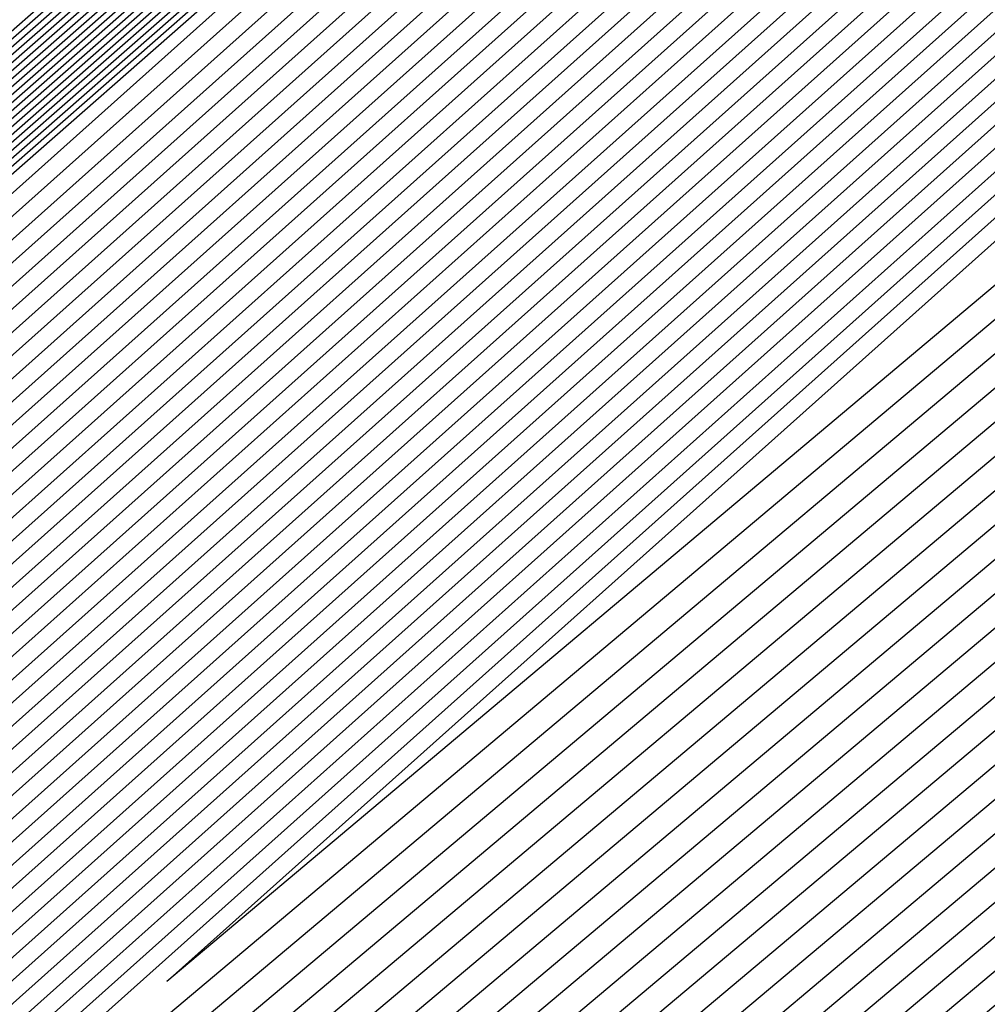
# Model space of a CAD drawing. Extents: x 3249832 to 3255657, y 13789405 to 13793316.
# Tile 1002 of 1056: x 3253212.713 to 3253212.833, y 13791261.117 to 13791261.239. Entities that reach past the tile are written whole.
import ezdxf

# ---------------------------------------------------------------- set-up
doc = ezdxf.new("R2010")
doc.units = 0
doc.header["$LTSCALE"] = 100
doc.header["$MEASUREMENT"] = 0
for name, color, linetype in [('GRATIO_03231_CON', 1, 'CONTINUOUS'), ('GRATIO_0323_ICON', 1, 'CONTINUOUS'), ('TARGETS_EAST', 7, 'CONTINUOUS')]:
    doc.layers.add(name, color=color, linetype=linetype)

# ---------------------------------------------------------------- blocks, each defined once
blk = doc.blocks.new('Gratio_032316_contours')
at = {"layer": 'GRATIO_03231_CON', "color": 5, "linetype": 'Continuous', "flags": 128}
for points in [[(3253281.13539, 13791320.00402), (3253267.68222, 13791308.23625), (3253256.21965, 13791298.26328), (3253249.784, 13791292.72428), (3253247.38337, 13791290.71708), (3253247.01881, 13791290.45418), (3253246.63131, 13791290.11416), (3253243.92165, 13791287.73981), (3253236.53058, 13791281.34001), (3253223.66099, 13791270.26347), (3253210.76442, 13791259.21837), (3253204.85455, 13791254.25276), (3253204.85455, 13791254.25276), (3253210.61098, 13791259.39431), (3253223.37683, 13791270.58925), (3253236.16114, 13791281.76345), (3253243.52543, 13791288.19373), (3253246.2412, 13791290.56077), (3253246.63242, 13791290.89621), (3253246.97329, 13791291.18567), (3253249.33882, 13791293.23061), (3253255.75424, 13791298.78648), (3253267.23435, 13791308.72888), (3253280.75231, 13791320.41405)], [(3253267.45197, 13791308.0417), (3253256.11611, 13791298.17904), (3253249.75157, 13791292.70133), (3253247.37744, 13791290.71635), (3253247.01692, 13791290.45633), (3253246.63197, 13791290.11838), (3253243.93961, 13791287.75913), (3253236.59567, 13791281.40012), (3253223.80812, 13791270.3942), (3253210.99376, 13791259.41951), (3253205.12157, 13791254.48556), (3253205.12157, 13791254.48556), (3253210.84129, 13791259.59433), (3253223.52577, 13791270.7179), (3253236.22858, 13791281.82086), (3253243.54593, 13791288.21014), (3253246.24446, 13791290.562), (3253246.6334, 13791290.89508), (3253246.97089, 13791291.1809), (3253249.31072, 13791293.20273), (3253255.65559, 13791298.69674), (3253267.00898, 13791308.52897)], [(3253267.33685, 13791307.94442), (3253256.06434, 13791298.13691), (3253249.73535, 13791292.68985), (3253247.37447, 13791290.71599), (3253247.01598, 13791290.45741), (3253246.6323, 13791290.12049), (3253243.9486, 13791287.76879), (3253236.62821, 13791281.43018), (3253223.88168, 13791270.45956), (3253211.10843, 13791259.52008), (3253205.25508, 13791254.60195), (3253205.25508, 13791254.60195), (3253210.95645, 13791259.69434), (3253223.60023, 13791270.78223), (3253236.2623, 13791281.84957), (3253243.55619, 13791288.21834), (3253246.2461, 13791290.56262), (3253246.63389, 13791290.89451), (3253246.96969, 13791291.17852), (3253249.29667, 13791293.18879), (3253255.60626, 13791298.65187), (3253266.8963, 13791308.42902)], [(3253267.22172, 13791307.84715), (3253256.01257, 13791298.09479), (3253249.71913, 13791292.67838), (3253247.37151, 13791290.71563), (3253247.01503, 13791290.45848), (3253246.63263, 13791290.1226), (3253243.95758, 13791287.77846), (3253236.66075, 13791281.46024), (3253223.95525, 13791270.52492), (3253211.2231, 13791259.62065), (3253205.38858, 13791254.71835), (3253205.38859, 13791254.71835), (3253211.07161, 13791259.79435), (3253223.6747, 13791270.84655), (3253236.29602, 13791281.87828), (3253243.56644, 13791288.22655), (3253246.24773, 13791290.56324), (3253246.63439, 13791290.89394), (3253246.9685, 13791291.17613), (3253249.28262, 13791293.17485), (3253255.55694, 13791298.607), (3253266.78361, 13791308.32906)], [(3253267.1066, 13791307.74987), (3253255.96081, 13791298.05266), (3253249.70292, 13791292.6669), (3253247.36854, 13791290.71526), (3253247.01409, 13791290.45956), (3253246.63296, 13791290.12471), (3253243.96656, 13791287.78812), (3253236.69329, 13791281.49029), (3253224.02881, 13791270.59029), (3253211.33777, 13791259.72122), (3253205.52209, 13791254.83475), (3253205.52209, 13791254.83475), (3253211.18677, 13791259.89435), (3253223.74917, 13791270.91088), (3253236.32974, 13791281.90699), (3253243.57669, 13791288.23475), (3253246.24937, 13791290.56386), (3253246.63488, 13791290.89337), (3253246.9673, 13791291.17375), (3253249.26858, 13791293.16091), (3253255.50762, 13791298.56213), (3253266.67093, 13791308.22911)], [(3253266.87636, 13791307.55532), (3253255.85727, 13791297.96842), (3253249.67048, 13791292.64395), (3253247.36261, 13791290.71454), (3253247.01219, 13791290.46171), (3253246.63362, 13791290.12893), (3253243.98452, 13791287.80744), (3253236.75838, 13791281.55041), (3253224.17594, 13791270.72101), (3253211.56711, 13791259.92236), (3253205.78911, 13791255.06754), (3253205.78911, 13791255.06754), (3253211.41709, 13791260.09437), (3253223.89811, 13791271.03953), (3253236.39717, 13791281.9644), (3253243.59719, 13791288.25117), (3253246.25263, 13791290.56509), (3253246.63586, 13791290.89224), (3253246.96491, 13791291.16898), (3253249.24048, 13791293.13303), (3253255.40897, 13791298.4724), (3253266.44556, 13791308.0292)], [(3253266.76123, 13791307.45805), (3253255.8055, 13791297.92629), (3253249.65427, 13791292.63247), (3253247.35964, 13791290.71418), (3253247.01125, 13791290.46279), (3253246.63395, 13791290.13104), (3253243.9935, 13791287.8171), (3253236.79092, 13791281.58047), (3253224.2495, 13791270.78638), (3253211.68179, 13791260.02293), (3253205.92262, 13791255.18394), (3253205.92262, 13791255.18394), (3253211.53225, 13791260.19438), (3253223.97258, 13791271.10386), (3253236.43089, 13791281.99311), (3253243.60744, 13791288.25937), (3253246.25427, 13791290.56571), (3253246.63635, 13791290.89167), (3253246.96371, 13791291.1666), (3253249.22643, 13791293.11909), (3253255.35964, 13791298.42753), (3253266.33287, 13791307.92924)], [(3253266.64611, 13791307.36077), (3253255.75373, 13791297.88417), (3253249.63805, 13791292.621), (3253247.35667, 13791290.71382), (3253247.0103, 13791290.46387), (3253246.63428, 13791290.13316), (3253244.00248, 13791287.82676), (3253236.82346, 13791281.61053), (3253224.32306, 13791270.85174), (3253211.79646, 13791260.1235), (3253206.05613, 13791255.30034), (3253206.05613, 13791255.30033), (3253211.64741, 13791260.29439), (3253224.04705, 13791271.16818), (3253236.46461, 13791282.02182), (3253243.6177, 13791288.26758), (3253246.2559, 13791290.56633), (3253246.63684, 13791290.8911), (3253246.96251, 13791291.16422), (3253249.21238, 13791293.10515), (3253255.31032, 13791298.38266), (3253266.22019, 13791307.82929)], [(3253266.53099, 13791307.2635), (3253255.70196, 13791297.84205), (3253249.62183, 13791292.60952), (3253247.35371, 13791290.71345), (3253247.00936, 13791290.46494), (3253246.63461, 13791290.13527), (3253244.01147, 13791287.83642), (3253236.856, 13791281.64058), (3253224.39663, 13791270.9171), (3253211.91113, 13791260.22407), (3253206.18963, 13791255.41673), (3253206.18963, 13791255.41673), (3253211.76257, 13791260.3944), (3253224.12152, 13791271.23251), (3253236.49833, 13791282.05053), (3253243.62795, 13791288.27578), (3253246.25754, 13791290.56695), (3253246.63734, 13791290.89054), (3253246.96131, 13791291.16183), (3253249.19833, 13791293.09121), (3253255.26099, 13791298.33779), (3253266.1075, 13791307.72933)], [(3253266.30074, 13791307.06895), (3253255.59843, 13791297.7578), (3253249.5894, 13791292.58657), (3253247.34778, 13791290.71273), (3253247.00747, 13791290.4671), (3253246.63526, 13791290.13949), (3253244.02943, 13791287.85574), (3253236.92109, 13791281.7007), (3253224.54375, 13791271.04783), (3253212.14047, 13791260.42521), (3253206.45665, 13791255.64953), (3253206.45665, 13791255.64953), (3253211.99289, 13791260.59441), (3253224.27046, 13791271.36115), (3253236.56577, 13791282.10794), (3253243.64845, 13791288.29219), (3253246.2608, 13791290.56818), (3253246.63832, 13791290.8894), (3253246.95892, 13791291.15707), (3253249.17024, 13791293.06333), (3253255.16235, 13791298.24805), (3253265.88213, 13791307.52942)], [(3253266.18562, 13791306.97167), (3253255.54666, 13791297.71567), (3253249.57318, 13791292.57509), (3253247.34481, 13791290.71237), (3253247.00652, 13791290.46817), (3253246.63559, 13791290.1416), (3253244.03841, 13791287.86541), (3253236.95363, 13791281.73076), (3253224.61732, 13791271.1132), (3253212.25514, 13791260.52577), (3253206.59016, 13791255.76592), (3253206.59016, 13791255.76592), (3253212.10805, 13791260.69442), (3253224.34492, 13791271.42548), (3253236.59949, 13791282.13665), (3253243.6587, 13791288.3004), (3253246.26244, 13791290.5688), (3253246.63881, 13791290.88883), (3253246.95772, 13791291.15468), (3253249.15619, 13791293.04939), (3253255.11302, 13791298.20318), (3253265.76944, 13791307.42947)], [(3253266.07049, 13791306.8744), (3253255.49489, 13791297.67355), (3253249.55697, 13791292.56362), (3253247.34184, 13791290.712), (3253247.00558, 13791290.46925), (3253246.63592, 13791290.14371), (3253244.04739, 13791287.87507), (3253236.98617, 13791281.76081), (3253224.69088, 13791271.17856), (3253212.36981, 13791260.62634), (3253206.72366, 13791255.88232), (3253206.72367, 13791255.88232), (3253212.22321, 13791260.79443), (3253224.41939, 13791271.4898), (3253236.63321, 13791282.16536), (3253243.66895, 13791288.30861), (3253246.26407, 13791290.56942), (3253246.6393, 13791290.88827), (3253246.95652, 13791291.1523), (3253249.14214, 13791293.03545), (3253255.0637, 13791298.15831), (3253265.65676, 13791307.32951)], [(3253265.95537, 13791306.77712), (3253255.44312, 13791297.63143), (3253249.54075, 13791292.55214), (3253247.33888, 13791290.71164), (3253247.00463, 13791290.47032), (3253246.63625, 13791290.14582), (3253244.05637, 13791287.88473), (3253237.01871, 13791281.79087), (3253224.76444, 13791271.24392), (3253212.48448, 13791260.72691), (3253206.85717, 13791255.99872), (3253206.85717, 13791255.99872), (3253212.33837, 13791260.89444), (3253224.49386, 13791271.55413), (3253236.66693, 13791282.19407), (3253243.67921, 13791288.31681), (3253246.26571, 13791290.57004), (3253246.6398, 13791290.8877), (3253246.95533, 13791291.14992), (3253249.12809, 13791293.02151), (3253255.01437, 13791298.11344), (3253265.54407, 13791307.22956)], [(3253265.72512, 13791306.58257), (3253255.33958, 13791297.54718), (3253249.50832, 13791292.52919), (3253247.33294, 13791290.71092), (3253247.00274, 13791290.47248), (3253246.63691, 13791290.15005), (3253244.07433, 13791287.90405), (3253237.0838, 13791281.85099), (3253224.91157, 13791271.37465), (3253212.71382, 13791260.92805), (3253207.12419, 13791256.23151), (3253207.12419, 13791256.23151), (3253212.56869, 13791261.09446), (3253224.6428, 13791271.68278), (3253236.73437, 13791282.25148), (3253243.69971, 13791288.33322), (3253246.26897, 13791290.57127), (3253246.64078, 13791290.88656), (3253246.95293, 13791291.14515), (3253249.1, 13791292.99362), (3253254.91572, 13791298.02371), (3253265.3187, 13791307.02965)], [(3253265.61, 13791306.4853), (3253255.28781, 13791297.50506), (3253249.4921, 13791292.51771), (3253247.32998, 13791290.71056), (3253247.0018, 13791290.47355), (3253246.63724, 13791290.15216), (3253244.08331, 13791287.91371), (3253237.11634, 13791281.88104), (3253224.98513, 13791271.44001), (3253212.82849, 13791261.02862), (3253207.2577, 13791256.34791), (3253207.2577, 13791256.34791), (3253212.68385, 13791261.19447), (3253224.71727, 13791271.7471), (3253236.76809, 13791282.28019), (3253243.70996, 13791288.34143), (3253246.27061, 13791290.57189), (3253246.64127, 13791290.88599), (3253246.95174, 13791291.14277), (3253249.08595, 13791292.97968), (3253254.8664, 13791297.97884), (3253265.20602, 13791306.92969)], [(3253265.49488, 13791306.38803), (3253255.23605, 13791297.46293), (3253249.47588, 13791292.50624), (3253247.32701, 13791290.71019), (3253247.00085, 13791290.47463), (3253246.63757, 13791290.15427), (3253244.0923, 13791287.92337), (3253237.14888, 13791281.9111), (3253225.0587, 13791271.50538), (3253212.94316, 13791261.12919), (3253207.39121, 13791256.46431), (3253207.39121, 13791256.46431), (3253212.79901, 13791261.29448), (3253224.79174, 13791271.81143), (3253236.80181, 13791282.3089), (3253243.72021, 13791288.34963), (3253246.27224, 13791290.57251), (3253246.64176, 13791290.88543), (3253246.95054, 13791291.14038), (3253249.0719, 13791292.96574), (3253254.81708, 13791297.93397), (3253265.09333, 13791306.82974)], [(3253265.37976, 13791306.29075), (3253255.18428, 13791297.42081), (3253249.45967, 13791292.49476), (3253247.32404, 13791290.70983), (3253246.9999, 13791290.47571), (3253246.6379, 13791290.15638), (3253244.10128, 13791287.93303), (3253237.18142, 13791281.94116), (3253225.13226, 13791271.57074), (3253213.05783, 13791261.22976), (3253207.52471, 13791256.5807), (3253207.52471, 13791256.5807), (3253212.91417, 13791261.39448), (3253224.86621, 13791271.87575), (3253236.83553, 13791282.33761), (3253243.73047, 13791288.35784), (3253246.27388, 13791290.57313), (3253246.64226, 13791290.88486), (3253246.94934, 13791291.138), (3253249.05785, 13791292.9518), (3253254.76775, 13791297.8891), (3253264.98065, 13791306.72978)], [(3253265.14951, 13791306.0962), (3253255.08074, 13791297.33656), (3253249.42723, 13791292.47181), (3253247.31811, 13791290.70911), (3253246.99801, 13791290.47786), (3253246.63856, 13791290.1606), (3253244.11924, 13791287.95236), (3253237.24651, 13791282.00127), (3253225.27938, 13791271.70147), (3253213.28717, 13791261.4309), (3253207.79173, 13791256.8135), (3253207.79173, 13791256.8135), (3253213.14449, 13791261.5945), (3253225.01515, 13791272.0044), (3253236.90297, 13791282.39502), (3253243.75097, 13791288.37425), (3253246.27714, 13791290.57436), (3253246.64324, 13791290.88372), (3253246.94695, 13791291.13323), (3253249.02975, 13791292.92392), (3253254.6691, 13791297.79936), (3253264.75528, 13791306.52987)], [(3253265.03439, 13791305.99892), (3253255.02897, 13791297.29444), (3253249.41102, 13791292.46033), (3253247.31514, 13791290.70874), (3253246.99707, 13791290.47894), (3253246.63889, 13791290.16271), (3253244.12822, 13791287.96202), (3253237.27905, 13791282.03133), (3253225.35295, 13791271.76683), (3253213.40184, 13791261.53147), (3253207.92524, 13791256.92989), (3253207.92524, 13791256.92989), (3253213.25965, 13791261.69451), (3253225.08961, 13791272.06873), (3253236.93669, 13791282.42373), (3253243.76122, 13791288.38246), (3253246.27878, 13791290.57498), (3253246.64373, 13791290.88316), (3253246.94575, 13791291.13085), (3253249.01571, 13791292.90998), (3253254.61978, 13791297.75449), (3253264.64259, 13791306.42992)], [(3253264.91926, 13791305.90165), (3253254.9772, 13791297.25231), (3253249.3948, 13791292.44886), (3253247.31218, 13791290.70838), (3253246.99612, 13791290.48001), (3253246.63922, 13791290.16482), (3253244.1372, 13791287.97168), (3253237.31159, 13791282.06139), (3253225.42651, 13791271.83219), (3253213.51651, 13791261.63204), (3253208.05874, 13791257.04629), (3253208.05875, 13791257.04629), (3253213.37481, 13791261.79452), (3253225.16408, 13791272.13306), (3253236.97041, 13791282.45244), (3253243.77147, 13791288.39066), (3253246.28041, 13791290.5756), (3253246.64422, 13791290.88259), (3253246.94455, 13791291.12847), (3253249.00166, 13791292.89604), (3253254.57046, 13791297.70962), (3253264.52991, 13791306.32996)], [(3253264.80414, 13791305.80438), (3253254.92543, 13791297.21019), (3253249.37858, 13791292.43738), (3253247.30921, 13791290.70802), (3253246.99518, 13791290.48109), (3253246.63955, 13791290.16693), (3253244.14618, 13791287.98134), (3253237.34413, 13791282.09145), (3253225.50007, 13791271.89756), (3253213.63118, 13791261.73261), (3253208.19225, 13791257.16269), (3253208.19225, 13791257.16269), (3253213.48997, 13791261.89453), (3253225.23855, 13791272.19738), (3253237.00413, 13791282.48115), (3253243.78172, 13791288.39887), (3253246.28205, 13791290.57622), (3253246.64472, 13791290.88202), (3253246.94335, 13791291.12608), (3253248.98761, 13791292.8821), (3253254.52113, 13791297.66475), (3253264.41722, 13791306.23001)], [(3253264.57389, 13791305.60983), (3253254.8219, 13791297.12594), (3253249.34615, 13791292.41443), (3253247.30328, 13791290.7073), (3253246.99329, 13791290.48324), (3253246.64021, 13791290.17116), (3253244.16415, 13791288.00066), (3253237.40922, 13791282.15156), (3253225.6472, 13791272.02829), (3253213.86052, 13791261.93375), (3253208.45927, 13791257.39548), (3253208.45927, 13791257.39548), (3253213.72028, 13791262.09454), (3253225.38749, 13791272.32603), (3253237.07157, 13791282.53856), (3253243.80223, 13791288.41528), (3253246.28532, 13791290.57745), (3253246.6457, 13791290.88089), (3253246.94096, 13791291.12132), (3253248.95951, 13791292.85422), (3253254.42248, 13791297.57502), (3253264.19185, 13791306.0301)], [(3253264.45877, 13791305.51255), (3253254.77013, 13791297.08382), (3253249.32993, 13791292.40295), (3253247.30031, 13791290.70693), (3253246.99234, 13791290.48432), (3253246.64054, 13791290.17327), (3253244.17313, 13791288.01032), (3253237.44176, 13791282.18162), (3253225.72077, 13791272.09365), (3253213.97519, 13791262.03431), (3253208.59278, 13791257.51188), (3253208.59278, 13791257.51188), (3253213.83545, 13791262.19455), (3253225.46196, 13791272.39036), (3253237.10529, 13791282.56727), (3253243.81248, 13791288.42348), (3253246.28695, 13791290.57807), (3253246.64619, 13791290.88032), (3253246.93976, 13791291.11893), (3253248.94547, 13791292.84028), (3253254.37316, 13791297.53015), (3253264.07917, 13791305.93015)], [(3253264.34365, 13791305.41528), (3253254.71836, 13791297.0417), (3253249.31372, 13791292.39148), (3253247.29734, 13791290.70657), (3253246.9914, 13791290.48539), (3253246.64087, 13791290.17538), (3253244.18211, 13791288.01998), (3253237.4743, 13791282.21168), (3253225.79433, 13791272.15901), (3253214.08986, 13791262.13489), (3253208.72629, 13791257.62828), (3253208.72628, 13791257.62828), (3253213.9506, 13791262.29456), (3253225.53643, 13791272.45468), (3253237.13901, 13791282.59598), (3253243.82273, 13791288.43169), (3253246.28858, 13791290.57869), (3253246.64668, 13791290.87975), (3253246.93857, 13791291.11655), (3253248.93142, 13791292.82634), (3253254.32383, 13791297.48528), (3253263.96648, 13791305.83019)], [(3253264.22852, 13791305.318), (3253254.66659, 13791296.99957), (3253249.2975, 13791292.38), (3253247.29438, 13791290.70621), (3253246.99045, 13791290.48647), (3253246.6412, 13791290.17749), (3253244.19109, 13791288.02965), (3253237.50684, 13791282.24174), (3253225.86789, 13791272.22438), (3253214.20454, 13791262.23545), (3253208.85979, 13791257.74467), (3253208.85979, 13791257.74467), (3253214.06576, 13791262.39457), (3253225.6109, 13791272.51901), (3253237.17273, 13791282.62469), (3253243.83298, 13791288.4399), (3253246.29022, 13791290.57931), (3253246.64717, 13791290.87918), (3253246.93737, 13791291.11417), (3253248.91737, 13791292.8124), (3253254.27451, 13791297.44041), (3253263.8538, 13791305.73024)], [(3253263.99828, 13791305.12345), (3253254.56305, 13791296.91532), (3253249.26507, 13791292.35705), (3253247.28844, 13791290.70548), (3253246.98856, 13791290.48862), (3253246.64186, 13791290.18171), (3253244.20905, 13791288.04897), (3253237.57193, 13791282.30185), (3253226.01502, 13791272.3551), (3253214.43388, 13791262.43659), (3253209.12681, 13791257.97747), (3253209.12681, 13791257.97747), (3253214.29608, 13791262.59459), (3253225.75984, 13791272.64766), (3253237.24016, 13791282.6821), (3253243.85349, 13791288.45631), (3253246.29349, 13791290.58054), (3253246.64816, 13791290.87805), (3253246.93497, 13791291.1094), (3253248.88927, 13791292.78452), (3253254.17586, 13791297.35067), (3253263.62842, 13791305.53033)], [(3253263.88315, 13791305.02618), (3253254.51129, 13791296.8732), (3253249.24885, 13791292.34558), (3253247.28548, 13791290.70512), (3253246.98761, 13791290.4897), (3253246.64219, 13791290.18382), (3253244.21803, 13791288.05863), (3253237.60447, 13791282.33191), (3253226.08858, 13791272.42047), (3253214.54855, 13791262.53716), (3253209.26032, 13791258.09386), (3253209.26032, 13791258.09386), (3253214.41124, 13791262.69459), (3253225.8343, 13791272.71198), (3253237.27388, 13791282.71081), (3253243.86374, 13791288.46451), (3253246.29512, 13791290.58116), (3253246.64865, 13791290.87748), (3253246.93378, 13791291.10702), (3253248.87522, 13791292.77058), (3253254.12654, 13791297.3058), (3253263.51574, 13791305.43037)], [(3253263.76803, 13791304.9289), (3253254.45952, 13791296.83108), (3253249.23263, 13791292.3341), (3253247.28251, 13791290.70476), (3253246.98667, 13791290.49078), (3253246.64252, 13791290.18593), (3253244.22702, 13791288.06829), (3253237.63701, 13791282.36197), (3253226.16214, 13791272.48583), (3253214.66322, 13791262.63773), (3253209.39382, 13791258.21026), (3253209.39382, 13791258.21026), (3253214.5264, 13791262.7946), (3253225.90877, 13791272.77631), (3253237.3076, 13791282.73952), (3253243.87399, 13791288.47272), (3253246.29675, 13791290.58178), (3253246.64914, 13791290.87691), (3253246.93258, 13791291.10463), (3253248.86118, 13791292.75664), (3253254.07721, 13791297.26093), (3253263.40305, 13791305.33042)], [(3253263.65291, 13791304.83163), (3253254.40775, 13791296.78895), (3253249.21642, 13791292.32262), (3253247.27954, 13791290.7044), (3253246.98572, 13791290.49185), (3253246.64285, 13791290.18805), (3253244.236, 13791288.07795), (3253237.66955, 13791282.39203), (3253226.23571, 13791272.55119), (3253214.77789, 13791262.7383), (3253209.52733, 13791258.32666), (3253209.52733, 13791258.32666), (3253214.64156, 13791262.89461), (3253225.98324, 13791272.84063), (3253237.34132, 13791282.76823), (3253243.88424, 13791288.48092), (3253246.29839, 13791290.5824), (3253246.64963, 13791290.87634), (3253246.93138, 13791291.10225), (3253248.84713, 13791292.7427), (3253254.02789, 13791297.21606), (3253263.29037, 13791305.23046)], [(3253226.38283, 13791272.68192), (3253215.00723, 13791262.93944), (3253209.79435, 13791258.55945), (3253209.79435, 13791258.55945), (3253214.87188, 13791263.09463), (3253226.13218, 13791272.96928)], [(3253226.4564, 13791272.74729), (3253215.1219, 13791263.04001), (3253209.92785, 13791258.67585), (3253209.92786, 13791258.67585), (3253214.98704, 13791263.19464), (3253226.20665, 13791273.03361)], [(3253226.52996, 13791272.81265), (3253215.23657, 13791263.14058), (3253210.06136, 13791258.79225), (3253210.06136, 13791258.79225), (3253215.1022, 13791263.29465), (3253226.28112, 13791273.09794)], [(3253226.60352, 13791272.87801), (3253215.35124, 13791263.24115), (3253210.19487, 13791258.90864), (3253210.19487, 13791258.90864), (3253215.21736, 13791263.39465), (3253226.35559, 13791273.16226)], [(3253226.75065, 13791273.00874), (3253215.58058, 13791263.44229), (3253210.46189, 13791259.14144), (3253210.46189, 13791259.14144), (3253215.44768, 13791263.59467), (3253226.50453, 13791273.29091)], [(3253226.82421, 13791273.0741), (3253215.69525, 13791263.54285), (3253210.5954, 13791259.25783), (3253210.5954, 13791259.25783), (3253215.56284, 13791263.69468), (3253226.57899, 13791273.35524)], [(3253226.89778, 13791273.13947), (3253215.80992, 13791263.64343), (3253210.7289, 13791259.37423), (3253210.7289, 13791259.37423), (3253215.678, 13791263.79469), (3253226.65346, 13791273.41956)], [(3253226.97134, 13791273.20483), (3253215.92459, 13791263.74399), (3253210.86241, 13791259.49063), (3253210.86241, 13791259.49063), (3253215.79316, 13791263.8947)], [(3253216.15393, 13791263.94513), (3253211.12943, 13791259.72342), (3253211.12943, 13791259.72342), (3253216.02348, 13791264.09471)], [(3253216.2686, 13791264.0457), (3253211.26293, 13791259.83982), (3253211.26294, 13791259.83982), (3253216.13864, 13791264.19472)], [(3253216.38328, 13791264.14627), (3253211.39644, 13791259.95622), (3253211.39644, 13791259.95622), (3253216.2538, 13791264.29473)], [(3253216.49795, 13791264.24684), (3253211.52995, 13791260.07261), (3253211.52995, 13791260.07261), (3253216.36896, 13791264.39474)], [(3253216.72729, 13791264.44798), (3253211.79697, 13791260.30541), (3253211.79697, 13791260.30541), (3253216.59928, 13791264.59476)], [(3253216.84196, 13791264.54855), (3253211.93048, 13791260.4218), (3253211.93047, 13791260.4218), (3253216.71444, 13791264.69477)], [(3253216.95663, 13791264.64912), (3253212.06398, 13791260.5382), (3253212.06398, 13791260.5382), (3253216.82959, 13791264.79477)], [(3253217.0713, 13791264.74969), (3253212.19749, 13791260.6546), (3253212.19749, 13791260.6546), (3253216.94475, 13791264.89478)], [(3253217.30064, 13791264.95083), (3253212.46451, 13791260.88739), (3253212.46451, 13791260.88739), (3253217.17507, 13791265.0948)], [(3253217.41531, 13791265.0514), (3253212.59801, 13791261.00379), (3253212.59801, 13791261.00379), (3253217.29023, 13791265.19481)], [(3253217.52998, 13791265.15197), (3253212.73152, 13791261.12019), (3253212.73152, 13791261.12019), (3253217.40539, 13791265.29482)]]:
    blk.add_lwpolyline(points, dxfattribs=at)
at = {"layer": 'GRATIO_0323_ICON', "color": 7, "linetype": 'Continuous', "flags": 128}
for points in [[(3253280.94589, 13791319.84168), (3253267.5671, 13791308.13897), (3253256.16788, 13791298.22116), (3253249.76778, 13791292.7128), (3253247.38041, 13791290.71671), (3253247.01787, 13791290.45526), (3253246.63164, 13791290.11627), (3253243.93063, 13791287.74947), (3253236.56312, 13791281.37006), (3253223.73456, 13791270.32883), (3253210.87909, 13791259.31894), (3253204.98806, 13791254.36916), (3253204.98806, 13791254.36916), (3253210.72614, 13791259.49432), (3253223.4513, 13791270.65358), (3253236.19486, 13791281.79216), (3253243.53568, 13791288.20193), (3253246.24283, 13791290.56139), (3253246.63291, 13791290.89565), (3253246.97209, 13791291.18328), (3253249.32477, 13791293.21667), (3253255.70491, 13791298.74161), (3253267.12167, 13791308.62893), (3253280.56493, 13791320.24945)], [(3253266.99148, 13791307.6526), (3253255.90904, 13791298.01054), (3253249.6867, 13791292.65542), (3253247.36557, 13791290.7149), (3253247.01314, 13791290.46064), (3253246.63329, 13791290.12682), (3253243.97554, 13791287.79778), (3253236.72583, 13791281.52035), (3253224.10237, 13791270.65565), (3253211.45244, 13791259.82179), (3253205.6556, 13791254.95114), (3253205.6556, 13791254.95114), (3253211.30193, 13791259.99436), (3253223.82364, 13791270.9752), (3253236.36345, 13791281.93569), (3253243.58694, 13791288.24296), (3253246.251, 13791290.56448), (3253246.63537, 13791290.89281), (3253246.9661, 13791291.17137), (3253249.25453, 13791293.14697), (3253255.45829, 13791298.51727), (3253266.55824, 13791308.12915)], [(3253266.41586, 13791307.16622), (3253255.65019, 13791297.79992), (3253249.60562, 13791292.59805), (3253247.35074, 13791290.71309), (3253247.00841, 13791290.46602), (3253246.63494, 13791290.13738), (3253244.02045, 13791287.84608), (3253236.88854, 13791281.67064), (3253224.47019, 13791270.98247), (3253212.0258, 13791260.32464), (3253206.32314, 13791255.53313), (3253206.32314, 13791255.53313), (3253211.87773, 13791260.49441), (3253224.19599, 13791271.29683), (3253236.53205, 13791282.07923), (3253243.6382, 13791288.28399), (3253246.25917, 13791290.56757), (3253246.63783, 13791290.88997), (3253246.96012, 13791291.15945), (3253249.18429, 13791293.07727), (3253255.21167, 13791298.29292), (3253265.99481, 13791307.62938)], [(3253265.84025, 13791306.67985), (3253255.39135, 13791297.5893), (3253249.52453, 13791292.54067), (3253247.33591, 13791290.71128), (3253247.00369, 13791290.4714), (3253246.63658, 13791290.14793), (3253244.06535, 13791287.89439), (3253237.05125, 13791281.82093), (3253224.83801, 13791271.30929), (3253212.59915, 13791260.82748), (3253206.99068, 13791256.11511), (3253206.99068, 13791256.11512), (3253212.45353, 13791260.99445), (3253224.56833, 13791271.61845), (3253236.70065, 13791282.22277), (3253243.68946, 13791288.32502), (3253246.26734, 13791290.57065), (3253246.64029, 13791290.88713), (3253246.95413, 13791291.14753), (3253249.11404, 13791293.00756), (3253254.96505, 13791298.06857), (3253265.43139, 13791307.1296)], [(3253265.26463, 13791306.19348), (3253255.13251, 13791297.37869), (3253249.44345, 13791292.48329), (3253247.32108, 13791290.70947), (3253246.99896, 13791290.47678), (3253246.63823, 13791290.15849), (3253244.11026, 13791287.9427), (3253237.21396, 13791281.97122), (3253225.20582, 13791271.6361), (3253213.1725, 13791261.33033), (3253207.65822, 13791256.6971), (3253207.65822, 13791256.6971), (3253213.02933, 13791261.49449), (3253224.94068, 13791271.94008), (3253236.86925, 13791282.36631), (3253243.74072, 13791288.36604), (3253246.27551, 13791290.57374), (3253246.64275, 13791290.88429), (3253246.94814, 13791291.13562), (3253249.0438, 13791292.93786), (3253254.71843, 13791297.84423), (3253264.86796, 13791306.62983)], [(3253264.68902, 13791305.7071), (3253254.87367, 13791297.16807), (3253249.36237, 13791292.42591), (3253247.30624, 13791290.70766), (3253246.99423, 13791290.48216), (3253246.63988, 13791290.16905), (3253244.15517, 13791287.991), (3253237.37667, 13791282.12151), (3253225.57364, 13791271.96292), (3253213.74585, 13791261.83318), (3253208.32576, 13791257.27908), (3253208.32576, 13791257.27908), (3253213.60512, 13791261.99453), (3253225.31302, 13791272.26171), (3253237.03785, 13791282.50985), (3253243.79198, 13791288.40707), (3253246.28368, 13791290.57683), (3253246.64521, 13791290.88145), (3253246.94216, 13791291.1237), (3253248.97356, 13791292.86816), (3253254.47181, 13791297.61988), (3253264.30454, 13791306.13006)], [(3253264.1134, 13791305.22073), (3253254.61482, 13791296.95745), (3253249.28128, 13791292.36853), (3253247.29141, 13791290.70585), (3253246.98951, 13791290.48755), (3253246.64153, 13791290.1796), (3253244.20007, 13791288.03931), (3253237.53939, 13791282.27179), (3253225.94146, 13791272.28974), (3253214.31921, 13791262.33602), (3253208.9933, 13791257.86107), (3253208.9933, 13791257.86107), (3253214.18092, 13791262.49458), (3253225.68537, 13791272.58333), (3253237.20645, 13791282.65339), (3253243.84324, 13791288.4481), (3253246.29185, 13791290.57992), (3253246.64767, 13791290.87861), (3253246.93617, 13791291.11178), (3253248.90332, 13791292.79846), (3253254.22519, 13791297.39554), (3253263.74111, 13791305.63028)], [(3253226.30927, 13791272.61656), (3253214.89256, 13791262.83887), (3253209.66084, 13791258.44306), (3253209.66084, 13791258.44305), (3253214.75672, 13791262.99462), (3253226.05771, 13791272.90496)], [(3253226.67709, 13791272.94338), (3253215.46591, 13791263.34172), (3253210.32838, 13791259.02504), (3253210.32838, 13791259.02504), (3253215.33252, 13791263.49466), (3253226.43006, 13791273.22659)], [(3253216.03926, 13791263.84456), (3253210.99592, 13791259.60703), (3253210.99592, 13791259.60703), (3253215.90832, 13791263.99471)], [(3253216.61262, 13791264.34741), (3253211.66346, 13791260.18901), (3253211.66346, 13791260.18901), (3253216.48412, 13791264.49475)], [(3253217.18597, 13791264.85026), (3253212.331, 13791260.77099), (3253212.331, 13791260.77099), (3253217.05991, 13791264.99479)]]:
    blk.add_lwpolyline(points, dxfattribs=at)

msp = doc.modelspace()

# ---------------------------------------------------------------- block references
at = {"layer": 'TARGETS_EAST'}
msp.add_blockref('Gratio_032316_contours', (0, 0), dxfattribs=at)

doc.saveas('drawing.dxf')
